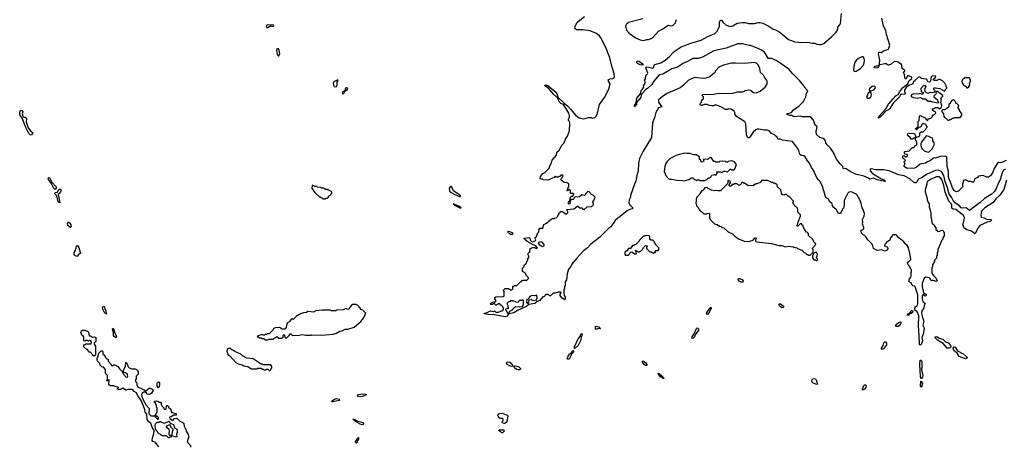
# Model space of a CAD drawing. Extents: x 2386423 to 2568864, y 578392 to 761999.
# Tile 449 of 454: x 2502473 to 2517486, y 731636 to 738141. Entities that reach past the tile are written whole.
import ezdxf

# ---------------------------------------------------------------- set-up
doc = ezdxf.new("R2010")
doc.units = 0

msp = doc.modelspace()

# ---------------------------------------------------------------- linework, layer by layer
at = {"layer": '0CON05XD'}
for points in [[(2509705, 733840), (2509725, 733840), (2509740, 733855), (2509720, 733885), (2509720, 733905), (2509733, 733917), (2509845, 733920), (2509858, 733932), (2509860, 733995), (2509850, 734005), (2509850, 734015), (2509875, 734040), (2509925, 734040), (2509955, 734020), (2509975, 734020), (2509990, 734035), (2509992, 734078), (2510015, 734080), (2510025, 734090), (2510055, 734090), (2510115, 734150), (2510125, 734150), (2510142, 734168), (2510205, 734170), (2510230, 734195), (2510230, 734205), (2510192, 734252), (2510190, 734265), (2510168, 734288), (2510155, 734290), (2510142, 734302), (2510142, 734355), (2510160, 734375), (2510170, 734405), (2510188, 734412), (2510210, 734465), (2510220, 734475), (2510220, 734495), (2510240, 734525), (2510222, 734565), (2510230, 734585), (2510250, 734595), (2510257, 734653), (2510295, 734670), (2510325, 734668), (2510355, 734650), (2510370, 734655), (2510345, 734693), (2510300, 734710), (2510210, 734760), (2510168, 734795), (2510165, 734810), (2510241, 734821), (2510252, 734812), (2510262, 734772), (2510272, 734762), (2510295, 734756), (2510338, 734772), (2510342, 734785), (2510330, 734815), (2510347, 734823), (2510375, 734890), (2510390, 734905), (2510392, 734948), (2510405, 734960), (2510448, 734962), (2510465, 735020), (2510505, 735040), (2510575, 735098), (2510595, 735110), (2510625, 735110), (2510633, 735117), (2510655, 735120), (2510680, 735145), (2510705, 735200), (2510725, 735218), (2510745, 735218), (2510767, 735207), (2510795, 735180), (2510815, 735180), (2510830, 735195), (2510830, 735215), (2510810, 735235), (2510820, 735245), (2510922, 735258), (2510945, 735270), (2510975, 735300), (2510985, 735300), (2511015, 735270), (2511045, 735270), (2511062, 735252), (2511082, 735248), (2511125, 735290), (2511185, 735292), (2511218, 735312), (2511220, 735335), (2511210, 735365), (2511228, 735382), (2511250, 735435), (2511217, 735467), (2511190, 735475), (2511180, 735485), (2511178, 735498), (2511158, 735518), (2511135, 735520), (2511102, 735488), (2511100, 735475), (2511092, 735468), (2511075, 735462), (2511045, 735470), (2511003, 735437), (2510945, 735440), (2510922, 735418), (2510918, 735402), (2510885, 735400), (2510872, 735388), (2510870, 735375), (2510860, 735365), (2510860, 735335), (2510845, 735330), (2510840, 735335), (2510840, 735365), (2510860, 735385), (2510870, 735435), (2510885, 735450), (2510908, 735452), (2510920, 735485), (2510915, 735490), (2510872, 735492), (2510870, 735535), (2510855, 735550), (2510825, 735530), (2510820, 735535), (2510847, 735603), (2510847, 735627), (2510840, 735645), (2510823, 735653), (2510775, 735657), (2510730, 735695), (2510730, 735715), (2510740, 735725), (2510742, 735738), (2510760, 735755), (2510755, 735770), (2510725, 735770), (2510708, 735752), (2510695, 735750), (2510685, 735740), (2510655, 735740), (2510645, 735750), (2510635, 735750), (2510620, 735735), (2510573, 735717), (2510543, 735697), (2510526, 735694), (2510455, 735700), (2510448, 735708), (2510415, 735710), (2510408, 735725), (2510415, 735752), (2510452, 735795), (2510479, 735811), (2510548, 735875), (2510562, 735925), (2510582, 735958), (2510592, 735998), (2510660, 736075), (2510665, 736120), (2510698, 736152), (2510745, 736232), (2510776, 736264), (2510795, 736318), (2510826, 736365), (2510856, 736445), (2510863, 736563), (2510857, 736587), (2510842, 736605), (2510840, 736625), (2510857, 736653), (2510858, 736675), (2510844, 736715), (2510767, 736847), (2510722, 736862), (2510704, 736884), (2510667, 736957), (2510614, 737004), (2510536, 737096), (2510495, 737125), (2510481, 737145), (2510495, 737149), (2510525, 737138), (2510647, 737037), (2510661, 737015), (2510678, 736958), (2510780, 736861), (2510827, 736827), (2510872, 736775), (2510955, 736678), (2511005, 736647), (2511075, 736628), (2511145, 736652), (2511185, 736650), (2511205, 736640), (2511245, 736650), (2511265, 736670), (2511278, 736695), (2511315, 736850), (2511388, 736955), (2511447, 737063), (2511468, 737115), (2511477, 737165), (2511451, 737205), (2511447, 737225), (2511475, 737240), (2511515, 737246), (2511542, 737265), (2511539, 737319), (2511508, 737415), (2511468, 737575), (2511408, 737715), (2511332, 737865), (2511313, 737893), (2511260, 737935), (2511165, 737972), (2511055, 737987), (2510965, 737988), (2510938, 738008), (2510942, 738035), (2510960, 738075), (2510988, 738115), (2511085, 738192)], [(2517505, 735863), (2517475, 735849), (2517452, 735805), (2517425, 735705), (2517386, 735626), (2517364, 735565), (2517330, 735515), (2517285, 735476), (2517185, 735416), (2517118, 735352), (2516955, 735232), (2516903, 735275), (2516845, 735269), (2516827, 735275), (2516798, 735308), (2516743, 735343), (2516707, 735385), (2516680, 735435), (2516645, 735481), (2516621, 735575), (2516586, 735675), (2516566, 735766), (2516529, 735829), (2516479, 735849), (2516435, 735842), (2516312, 735788), (2516225, 735729), (2516172, 735708), (2516150, 735665), (2516137, 735655), (2516122, 735655), (2516100, 735665), (2516043, 735713), (2515959, 735759), (2515935, 735768), (2515875, 735777), (2515728, 735838), (2515645, 735852), (2515525, 735853), (2515455, 735868), (2515440, 735855), (2515442, 735835), (2515478, 735795), (2515613, 735713), (2515655, 735698), (2515668, 735685), (2515670, 735675), (2515665, 735674), (2515545, 735701), (2515495, 735723), (2515435, 735708), (2515414, 735724), (2515345, 735754), (2515215, 735784), (2515134, 735824), (2515075, 735867), (2515055, 735871), (2515035, 735868), (2515028, 735875), (2515024, 735905), (2514982, 735945), (2514929, 736015), (2514883, 736115), (2514835, 736182), (2514785, 736232), (2514764, 736264), (2514757, 736295), (2514742, 736315), (2514725, 736328), (2514675, 736343), (2514622, 736392), (2514616, 736435), (2514632, 736512), (2514603, 736533), (2514575, 736610), (2514546, 736646), (2514525, 736658), (2514405, 736662), (2514385, 736670), (2514275, 736661), (2514245, 736680), (2514215, 736678), (2514177, 736695), (2514172, 736705), (2514179, 736711), (2514240, 736725), (2514274, 736766), (2514354, 736825), (2514426, 736895), (2514458, 736965), (2514468, 737022), (2514488, 737045), (2514485, 737060), (2514432, 737115), (2514428, 737135), (2514364, 737214), (2514255, 737320), (2514199, 737385), (2514015, 737516), (2513935, 737551), (2513895, 737548), (2513884, 737554), (2513831, 737645), (2513795, 737673), (2513735, 737704), (2513615, 737748), (2513595, 737748), (2513495, 737772), (2513425, 737772), (2513245, 737707), (2513055, 737667), (2512885, 737569), (2512825, 737549), (2512739, 737551), (2512654, 737504), (2512595, 737478), (2512502, 737418), (2512416, 737394), (2512281, 737309), (2512221, 737299), (2512141, 737205), (2512113, 737155), (2512047, 737093), (2512018, 737075), (2511958, 737012), (2511949, 736995), (2511945, 736955), (2511880, 736880), (2511876, 736844), (2511865, 736828), (2511845, 736812), (2511847, 736835), (2511872, 736875), (2511884, 736945), (2511939, 737011), (2511949, 737055), (2511981, 737095), (2511988, 737112), (2511987, 737135), (2512016, 737184), (2511998, 737215), (2512013, 737237), (2512021, 737289), (2512048, 737315), (2512050, 737325), (2512023, 737393), (2512024, 737415), (2512035, 737420), (2512085, 737411), (2512127, 737403), (2512137, 737413), (2512145, 737450), (2512155, 737460), (2512250, 737485), (2512317, 737525), (2512376, 737574), (2512451, 737655), (2512557, 737725), (2512705, 737784), (2512865, 737829), (2512967, 737885), (2513070, 737930), (2513110, 737965), (2513130, 738005), (2513141, 738045), (2513143, 738105), (2513157, 738133), (2513175, 738133), (2513195, 738102), (2513245, 738058), (2513305, 738038), (2513345, 738047), (2513415, 738086), (2513495, 738100), (2513535, 738099), (2513583, 738083), (2513675, 738084), (2513735, 738096), (2513765, 738096), (2513805, 738086), (2513885, 738047), (2513962, 737995), (2513995, 737988), (2514065, 737952), (2514195, 737838), (2514290, 737805), (2514395, 737792), (2514485, 737798), (2514555, 737783), (2514595, 737782), (2514628, 737768), (2514665, 737762), (2514695, 737762), (2514735, 737778), (2514858, 737885), (2514916, 737944), (2514935, 737970), (2514948, 738005), (2514948, 738025), (2514979, 738061), (2514989, 738081), (2515003, 738235)], [(2517515, 735994), (2517435, 735961), (2517397, 735963), (2517384, 735956), (2517330, 735870), (2517310, 735815), (2517275, 735762), (2517245, 735740), (2517215, 735740), (2517165, 735763), (2517093, 735757), (2517076, 735734), (2517045, 735722), (2517031, 735709), (2517022, 735668), (2517015, 735662), (2516995, 735662), (2516975, 735672), (2516943, 735673), (2516895, 735698), (2516865, 735690), (2516848, 735635), (2516850, 735615), (2516860, 735605), (2516788, 735525), (2516755, 735514), (2516725, 735530), (2516694, 735575), (2516659, 735679), (2516641, 735715), (2516633, 735763), (2516633, 735825), (2516612, 735902), (2516611, 736051), (2516585, 736061), (2516506, 736054), (2516435, 736031), (2516415, 736033), (2516395, 736027), (2516355, 735989), (2516316, 735974), (2516285, 735954), (2516205, 735936), (2516140, 735885), (2516115, 735878), (2516015, 735873), (2515992, 735875), (2515960, 735905), (2515960, 735925), (2515970, 735935), (2515970, 735955), (2515960, 735965), (2515960, 735975), (2515980, 735995), (2515940, 736035), (2515940, 736065), (2515955, 736070), (2515975, 736050), (2515995, 736050), (2516010, 736065), (2516008, 736088), (2515975, 736090), (2515962, 736102), (2515962, 736125), (2515975, 736132), (2516035, 736140), (2516085, 736190), (2516105, 736190), (2516118, 736202), (2516122, 736218), (2516150, 736235), (2516150, 736275), (2516147, 736287), (2516130, 736305), (2516130, 736340), (2516198, 736372), (2516200, 736415), (2516218, 736432), (2516248, 736432), (2516288, 736472), (2516292, 736488), (2516310, 736505), (2516310, 736515), (2516293, 736533), (2516290, 736545), (2516255, 736560), (2516222, 736538), (2516220, 736515), (2516205, 736500), (2516182, 736498), (2516145, 736460), (2516132, 736472), (2516132, 736478), (2516170, 736515), (2516170, 736575), (2516173, 736587), (2516190, 736605), (2516195, 736670), (2516205, 736680), (2516277, 736647), (2516290, 736635), (2516290, 736625), (2516318, 736602), (2516320, 736615), (2516332, 736628), (2516368, 736642), (2516388, 736662), (2516390, 736675), (2516402, 736688), (2516418, 736692), (2516440, 736715), (2516438, 736738), (2516415, 736740), (2516392, 736762), (2516392, 736788), (2516405, 736780), (2516435, 736800), (2516475, 736800), (2516505, 736780), (2516515, 736790), (2516525, 736790), (2516532, 736835), (2516522, 736862), (2516520, 736885), (2516530, 736915), (2516520, 736945), (2516548, 736975), (2516550, 736985), (2516466, 737046), (2516453, 737047), (2516442, 737038), (2516447, 737027), (2516442, 737008), (2516410, 736975), (2516410, 736965), (2516468, 736918), (2516470, 736895), (2516480, 736885), (2516475, 736870), (2516395, 736882), (2516365, 736893), (2516325, 736896), (2516285, 736927), (2516245, 736931), (2516215, 736952), (2516155, 736940), (2516105, 736948), (2516070, 736965), (2516072, 736998), (2516105, 737018), (2516185, 737012), (2516205, 737020), (2516215, 737010), (2516245, 737010), (2516260, 737025), (2516222, 737042), (2516220, 737095), (2516240, 737115), (2516245, 737130), (2516265, 737138), (2516277, 737137), (2516290, 737125), (2516270, 737075), (2516272, 737052), (2516293, 737033), (2516325, 737020), (2516355, 737038), (2516405, 737033), (2516428, 737042), (2516430, 737055), (2516402, 737085), (2516415, 737100), (2516435, 737102), (2516505, 737092), (2516575, 737050), (2516580, 737065), (2516610, 737095), (2516610, 737105), (2516600, 737115), (2516600, 737135), (2516581, 737171), (2516545, 737207), (2516503, 737227), (2516485, 737228), (2516455, 737212), (2516425, 737212), (2516411, 737221), (2516402, 737235), (2516440, 737265), (2516435, 737278), (2516395, 737283), (2516378, 737275), (2516363, 737245), (2516358, 737205), (2516345, 737190), (2516320, 737195), (2516313, 737203), (2516310, 737225), (2516294, 737234), (2516225, 737243), (2516199, 737269), (2516178, 737265), (2516132, 737225), (2516128, 737212), (2516095, 737190), (2516090, 737165), (2516032, 737138), (2515991, 737109), (2515966, 737065), (2515964, 737044), (2515972, 737015), (2515968, 737002), (2515916, 737006), (2515903, 736997), (2515887, 736963), (2515792, 736868), (2515742, 736789), (2515721, 736769), (2515685, 736751), (2515594, 736655), (2515565, 736640), (2515562, 736645), (2515574, 736665), (2515680, 736780), (2515719, 736851), (2515830, 736979), (2515869, 737001), (2515892, 737048), (2515941, 737109), (2516017, 737163), (2516034, 737215), (2516055, 737229), (2516074, 737245), (2516074, 737264), (2516015, 737290), (2516003, 737277), (2515989, 737241), (2515975, 737240), (2515967, 737257), (2515963, 737305), (2515950, 737335), (2515955, 737350), (2515968, 737352), (2515968, 737365), (2515927, 737395), (2515923, 737443), (2515916, 737456), (2515865, 737493), (2515845, 737500), (2515805, 737502), (2515759, 737461), (2515725, 737448), (2515715, 737448), (2515685, 737468), (2515665, 737470), (2515588, 737452), (2515572, 737438), (2515555, 737400), (2515500, 737405), (2515507, 737425), (2515522, 737435), (2515572, 737448), (2515582, 737468), (2515586, 737526), (2515568, 737615), (2515572, 737645), (2515595, 737648), (2515615, 737640), (2515643, 737667), (2515718, 737692), (2515741, 737755), (2515690, 737915), (2515679, 737975), (2515644, 738045), (2515616, 738165)], [(2506255, 738023), (2506295, 738050), (2506315, 738042), (2506345, 738042), (2506350, 738055), (2506345, 738060), (2506255, 738062), (2506244, 738056), (2506233, 738035), (2506244, 738024), (2506255, 738023)], [(2511975, 738154), (2511755, 738100), (2511723, 738075), (2511710, 738045), (2511724, 737984), (2511765, 737938), (2511865, 737867), (2511935, 737832), (2511985, 737822), (2512035, 737838), (2512062, 737838), (2512100, 737855), (2512130, 737875), (2512214, 737966), (2512290, 738005), (2512345, 738050), (2512365, 738058), (2512405, 738048), (2512430, 738055), (2512472, 738095), (2512488, 738145)], [(2506415, 737590), (2506425, 737592), (2506440, 737625), (2506430, 737675), (2506417, 737695), (2506395, 737698), (2506390, 737675), (2506400, 737615), (2506407, 737597), (2506415, 737590)], [(2515202, 737352), (2515225, 737354), (2515292, 737395), (2515336, 737445), (2515345, 737465), (2515352, 737515), (2515347, 737557), (2515334, 737574), (2515315, 737574), (2515261, 737549), (2515225, 737518), (2515208, 737492), (2515189, 737425), (2515186, 737375), (2515191, 737361), (2515202, 737352)], [(2517517, 735695), (2517477, 735553), (2517417, 735464), (2517355, 735411), (2517314, 735356), (2517189, 735275), (2517142, 735225), (2517131, 735195), (2517129, 735155), (2517135, 735132), (2517180, 735120), (2517215, 735099), (2517280, 735095), (2517288, 735085), (2517286, 735074), (2517265, 735062), (2517225, 735056), (2517113, 735005), (2517085, 734972), (2517046, 734884), (2517035, 734878), (2516985, 734918), (2516915, 734938), (2516874, 734964), (2516852, 735015), (2516868, 735065), (2516877, 735125), (2516863, 735155), (2516745, 735246), (2516705, 735251), (2516685, 735265), (2516685, 735325), (2516641, 735375), (2516582, 735512), (2516563, 735615), (2516533, 735705), (2516515, 735731), (2516485, 735747), (2516447, 735745), (2516360, 735705), (2516314, 735675), (2516304, 735655), (2516304, 735635), (2516278, 735545), (2516278, 735515), (2516312, 735415), (2516312, 735385), (2516338, 735335), (2516338, 735285), (2516357, 735237), (2516368, 735185), (2516368, 735138), (2516382, 735065), (2516380, 735045), (2516390, 735035), (2516390, 735025), (2516405, 735020), (2516420, 735005), (2516420, 734995), (2516440, 734965), (2516442, 734942), (2516470, 734915), (2516485, 734910), (2516523, 734927), (2516545, 734930), (2516558, 734918), (2516560, 734905), (2516570, 734895), (2516570, 734845), (2516550, 734815), (2516547, 734793), (2516533, 734777), (2516508, 734718), (2516473, 734637), (2516470, 734595), (2516460, 734585), (2516460, 734545), (2516450, 734535), (2516450, 734505), (2516420, 734475), (2516420, 734455), (2516390, 734405), (2516390, 734375), (2516380, 734365), (2516382, 734275), (2516405, 734240), (2516443, 734203), (2516462, 734158), (2516445, 734151), (2516406, 734166), (2516374, 734164), (2516367, 734167), (2516356, 734196), (2516345, 734204), (2516285, 734214), (2516265, 734198), (2516235, 734118), (2516234, 734074), (2516254, 733974), (2516265, 733960), (2516278, 733968), (2516292, 733945), (2516288, 733932), (2516275, 733928), (2516258, 733948), (2516245, 733948), (2516233, 733925), (2516234, 733884), (2516244, 733844), (2516278, 733815), (2516275, 733800), (2516263, 733787), (2516257, 733743), (2516235, 733713), (2516225, 733675), (2516234, 733615), (2516258, 733545), (2516241, 733485), (2516260, 733455), (2516265, 733435), (2516247, 733345), (2516230, 733295), (2516237, 733245), (2516233, 733227), (2516220, 733190), (2516205, 733180), (2516195, 733188), (2516192, 733212), (2516185, 733405), (2516177, 733467), (2516184, 733625), (2516157, 733687), (2516123, 733713), (2516119, 733725), (2516129, 733761), (2516158, 733785), (2516168, 733805), (2516167, 733945), (2516128, 734068), (2516115, 734080), (2516092, 734082), (2516080, 734095), (2516068, 734128), (2516052, 734132), (2516032, 734152), (2516038, 734192), (2516060, 734215), (2516068, 734235), (2516068, 734278), (2516062, 734288), (2516070, 734295), (2516070, 734325), (2516058, 734338), (2516042, 734385), (2516022, 734405), (2516010, 734435), (2516010, 734445), (2516035, 734458), (2516058, 734485), (2516043, 734583), (2516018, 734675), (2516005, 734700), (2515968, 734728), (2515955, 734752), (2515880, 734815), (2515849, 734849), (2515835, 734860), (2515785, 734860), (2515750, 734815), (2515738, 734782), (2515718, 734762), (2515702, 734758), (2515672, 734728), (2515670, 734715), (2515660, 734705), (2515665, 734690), (2515699, 734679), (2515710, 734655), (2515710, 734645), (2515688, 734622), (2515665, 734612), (2515615, 734632), (2515545, 734620), (2515492, 734652), (2515482, 734695), (2515469, 734719), (2515404, 734784), (2515375, 734830), (2515355, 734850), (2515340, 734855), (2515308, 734888), (2515300, 734925), (2515328, 734942), (2515342, 734958), (2515342, 734975), (2515322, 735025), (2515328, 735055), (2515322, 735095), (2515347, 735143), (2515352, 735185), (2515330, 735255), (2515318, 735275), (2515302, 735345), (2515283, 735395), (2515236, 735476), (2515165, 735512), (2515145, 735517), (2515115, 735512), (2515098, 735495), (2515043, 735385), (2515042, 735325), (2515032, 735268), (2515018, 735252), (2515000, 735205), (2514982, 735188), (2514958, 735188), (2514925, 735242), (2514887, 735277), (2514868, 735305), (2514860, 735335), (2514824, 735364), (2514799, 735409), (2514765, 735430), (2514715, 735600), (2514678, 735675), (2514651, 735701), (2514629, 735729), (2514578, 735845), (2514548, 735885), (2514518, 735955), (2514485, 735990), (2514449, 736049), (2514427, 736067), (2514395, 736072), (2514367, 736087), (2514353, 736145), (2514334, 736184), (2514255, 736282), (2514105, 736302), (2514075, 736322), (2514035, 736322), (2514019, 736359), (2514000, 736365), (2513980, 736385), (2513935, 736408), (2513900, 736445), (2513875, 736458), (2513825, 736458), (2513743, 736473), (2513717, 736473), (2513695, 736462), (2513655, 736428), (2513605, 736352), (2513595, 736342), (2513575, 736338), (2513553, 736385), (2513543, 736553), (2513528, 736585), (2513404, 736664), (2513378, 736708), (2513378, 736725), (2513365, 736748), (2513315, 736777), (2513285, 736780), (2513265, 736770), (2513235, 736772), (2513155, 736820), (2513095, 736838), (2513065, 736840), (2513055, 736830), (2513025, 736830), (2512993, 736833), (2512955, 736850), (2512912, 736848), (2512875, 736831), (2512862, 736832), (2512850, 736845), (2512853, 736867), (2512870, 736885), (2512872, 736918), (2512900, 736935), (2512900, 736965), (2512880, 736985), (2512885, 737000), (2513055, 737008), (2513095, 737018), (2513345, 737022), (2513418, 737042), (2513495, 737042), (2513525, 737050), (2513535, 737060), (2513585, 737070), (2513617, 737067), (2513663, 737033), (2513702, 737028), (2513765, 737050), (2513792, 737078), (2513839, 737111), (2513870, 737165), (2513870, 737205), (2513860, 737225), (2513828, 737265), (2513812, 737295), (2513767, 737335), (2513756, 737396), (2513734, 737454), (2513715, 737472), (2513675, 737487), (2513525, 737474), (2513385, 737480), (2513325, 737476), (2513205, 737449), (2513134, 737416), (2513087, 737365), (2513068, 737332), (2512995, 737270), (2512935, 737251), (2512894, 737246), (2512765, 737259), (2512702, 737235), (2512665, 737213), (2512596, 737144), (2512545, 737103), (2512345, 737017), (2512272, 736968), (2512212, 736918), (2512214, 736885), (2512262, 736815), (2512211, 736795), (2512172, 736725), (2512154, 736646), (2512135, 736610), (2512124, 736566), (2512104, 736345), (2511981, 736135), (2511926, 736024), (2511907, 735955), (2511902, 735825), (2511888, 735785), (2511866, 735684), (2511847, 735633), (2511788, 735462), (2511788, 735435), (2511768, 735392), (2511762, 735355), (2511770, 735325), (2511822, 735275), (2511822, 735265), (2511814, 735256), (2511774, 735246), (2511735, 735227), (2511665, 735172), (2511626, 735134), (2511592, 735115), (2511555, 735078), (2511486, 734984), (2511457, 734963), (2511315, 734818), (2511181, 734719), (2511129, 734661), (2511072, 734615), (2510961, 734499), (2510890, 734415), (2510875, 734380), (2510842, 734335), (2510822, 734265), (2510810, 734175), (2510790, 734145), (2510790, 734085), (2510780, 734075), (2510780, 734035), (2510770, 734025), (2510770, 733975), (2510774, 733935), (2510790, 733915), (2510792, 733878), (2510785, 733872), (2510775, 733877), (2510741, 733901), (2510716, 733936), (2510713, 733957), (2510728, 733975), (2510715, 733988), (2510685, 733988), (2510635, 733970), (2510605, 733970), (2510565, 733930), (2510555, 733930), (2510525, 733950), (2510495, 733950), (2510468, 733922), (2510450, 733915), (2510405, 733860), (2510364, 733846), (2510327, 733813), (2510234, 733796), (2510203, 733766), (2510075, 733711), (2510009, 733671), (2509932, 733658), (2509895, 733616), (2509875, 733612), (2509715, 733641), (2509614, 733644), (2509553, 733655), (2509560, 733665), (2509575, 733666), (2509655, 733700), (2509695, 733690), (2509715, 733700), (2509735, 733682), (2509767, 733683), (2509825, 733704), (2509849, 733721), (2509852, 733735), (2509841, 733761), (2509825, 733780), (2509800, 733795), (2509795, 733810), (2509775, 733810), (2509745, 733788), (2509730, 733790), (2509715, 733820), (2509682, 733798), (2509655, 733800), (2509650, 733805), (2509655, 733820), (2509705, 733840)], [(2511975, 737450), (2511934, 737454), (2511894, 737474), (2511884, 737485), (2511884, 737506), (2511905, 737514), (2511925, 737504), (2511966, 737475), (2511978, 737455), (2511975, 737450)], [(2507285, 737117), (2507305, 737123), (2507314, 737145), (2507313, 737187), (2507328, 737215), (2507322, 737222), (2507265, 737193), (2507252, 737175), (2507256, 737145), (2507268, 737125), (2507285, 737117)], [(2515455, 737052), (2515433, 737053), (2515428, 737075), (2515434, 737095), (2515472, 737128), (2515485, 737131), (2515506, 737126), (2515516, 737115), (2515514, 737095), (2515485, 737067), (2515455, 737052)], [(2516925, 737100), (2516945, 737120), (2516958, 737145), (2516953, 737165), (2516970, 737205), (2516970, 737225), (2516960, 737235), (2516958, 737248), (2516947, 737257), (2516885, 737254), (2516846, 737225), (2516839, 737205), (2516844, 737175), (2516865, 737148), (2516895, 737130), (2516915, 737100), (2516925, 737100)], [(2507405, 737010), (2507420, 737025), (2507430, 737050), (2507472, 737075), (2507476, 737096), (2507455, 737100), (2507435, 737088), (2507430, 737050), (2507405, 737048), (2507395, 737040), (2507390, 737015), (2507405, 737010)], [(2515425, 736941), (2515401, 736941), (2515391, 736965), (2515405, 736990), (2515411, 737025), (2515435, 737040), (2515451, 737021), (2515456, 736996), (2515444, 736955), (2515425, 736941)], [(2516645, 736610), (2516655, 736620), (2516665, 736620), (2516695, 736640), (2516715, 736640), (2516725, 736650), (2516815, 736652), (2516838, 736685), (2516837, 736707), (2516800, 736755), (2516800, 736765), (2516780, 736795), (2516780, 736815), (2516790, 736825), (2516788, 736838), (2516768, 736858), (2516752, 736862), (2516738, 736898), (2516717, 736917), (2516705, 736920), (2516685, 736910), (2516678, 736892), (2516660, 736875), (2516660, 736865), (2516642, 736848), (2516638, 736812), (2516610, 736785), (2516575, 736767), (2516542, 736768), (2516540, 736755), (2516530, 736745), (2516558, 736705), (2516563, 736663), (2516572, 736652), (2516595, 736640), (2516625, 736610), (2516645, 736610)], [(2502655, 736380), (2502635, 736384), (2502611, 736405), (2502567, 736495), (2502509, 736639), (2502475, 736690), (2502473, 736725), (2502488, 736762), (2502505, 736758), (2502520, 736735), (2502509, 736705), (2502519, 736669), (2502535, 736657), (2502555, 736653), (2502577, 736635), (2502574, 736584), (2502603, 736493), (2502636, 736446), (2502673, 736415), (2502655, 736380)], [(2516085, 736320), (2516065, 736320), (2516050, 736345), (2516021, 736371), (2516012, 736385), (2516014, 736406), (2516035, 736412), (2516118, 736408), (2516130, 736365), (2516130, 736340), (2516115, 736340), (2516085, 736320)], [(2516325, 736122), (2516345, 736132), (2516385, 736172), (2516422, 736245), (2516418, 736265), (2516397, 736295), (2516398, 736328), (2516335, 736362), (2516295, 736370), (2516222, 736275), (2516212, 736255), (2516212, 736225), (2516230, 736175), (2516247, 736157), (2516265, 736142), (2516325, 736122)], [(2512605, 735682), (2512675, 735702), (2512715, 735730), (2512738, 735728), (2512762, 735702), (2512775, 735700), (2512785, 735690), (2512795, 735690), (2512805, 735700), (2512835, 735700), (2512845, 735690), (2512925, 735690), (2512935, 735700), (2512948, 735702), (2512975, 735730), (2512995, 735730), (2513015, 735750), (2513025, 735770), (2513065, 735780), (2513075, 735772), (2513090, 735775), (2513110, 735795), (2513110, 735805), (2513100, 735815), (2513105, 735820), (2513155, 735822), (2513185, 735812), (2513205, 735830), (2513225, 735832), (2513265, 735820), (2513305, 735860), (2513315, 735860), (2513325, 735850), (2513365, 735850), (2513378, 735865), (2513402, 735935), (2513372, 735972), (2513333, 735987), (2513275, 735980), (2513265, 735970), (2513245, 735970), (2513235, 735980), (2513195, 735982), (2513145, 735978), (2513135, 735970), (2513085, 735970), (2513075, 735980), (2513055, 735980), (2513028, 736025), (2513005, 736038), (2512985, 736030), (2512965, 736012), (2512900, 736015), (2512898, 735995), (2512902, 735985), (2512897, 735973), (2512875, 735968), (2512862, 735975), (2512857, 735997), (2512840, 736015), (2512838, 736048), (2512785, 736080), (2512745, 736082), (2512695, 736100), (2512645, 736100), (2512615, 736108), (2512576, 736094), (2512533, 736087), (2512475, 736068), (2512405, 736030), (2512380, 736015), (2512340, 735975), (2512323, 735947), (2512308, 735902), (2512300, 735825), (2512330, 735755), (2512375, 735710), (2512415, 735710), (2512495, 735692), (2512575, 735690), (2512605, 735682)], [(2503015, 735550), (2502995, 735569), (2502951, 735651), (2502912, 735702), (2502908, 735715), (2502915, 735732), (2502925, 735737), (2502935, 735727), (2502963, 735663), (2503031, 735591), (2503030, 735565), (2503015, 735550)], [(2507135, 735410), (2507145, 735420), (2507168, 735422), (2507180, 735435), (2507182, 735448), (2507218, 735472), (2507220, 735485), (2507230, 735495), (2507230, 735515), (2507185, 735540), (2507172, 735542), (2507165, 735550), (2507135, 735550), (2507105, 735570), (2507075, 735570), (2507065, 735580), (2507015, 735590), (2507005, 735600), (2506965, 735600), (2506958, 735608), (2506932, 735618), (2506930, 735565), (2506974, 735504), (2507045, 735440), (2507055, 735440), (2507105, 735410), (2507135, 735410)], [(2514525, 734550), (2514570, 734595), (2514570, 734635), (2514560, 734645), (2514560, 734655), (2514610, 734715), (2514607, 734727), (2514580, 734755), (2514568, 734788), (2514502, 734852), (2514500, 734875), (2514490, 734885), (2514488, 734898), (2514472, 734902), (2514442, 734932), (2514440, 734945), (2514430, 734955), (2514430, 734975), (2514420, 734985), (2514418, 734998), (2514400, 735015), (2514398, 735028), (2514375, 735028), (2514335, 734990), (2514325, 735000), (2514337, 735045), (2514380, 735145), (2514377, 735167), (2514340, 735205), (2514340, 735235), (2514330, 735265), (2514280, 735315), (2514277, 735327), (2514260, 735345), (2514270, 735375), (2514216, 735436), (2514191, 735451), (2514165, 735478), (2514155, 735480), (2514125, 735468), (2514094, 735474), (2514077, 735547), (2514030, 735595), (2514020, 735625), (2514005, 735640), (2513995, 735640), (2513985, 735650), (2513965, 735650), (2513955, 735660), (2513935, 735660), (2513925, 735670), (2513877, 735687), (2513805, 735690), (2513795, 735700), (2513765, 735660), (2513715, 735640), (2513695, 735640), (2513685, 735630), (2513672, 735628), (2513655, 735610), (2513573, 735613), (2513525, 735650), (2513515, 735650), (2513505, 735660), (2513485, 735660), (2513478, 735642), (2513455, 735620), (2513435, 735620), (2513415, 735640), (2513365, 735640), (2513355, 735630), (2513332, 735628), (2513330, 735615), (2513305, 735600), (2513292, 735612), (2513290, 735625), (2513310, 735655), (2513310, 735675), (2513275, 735690), (2513270, 735685), (2513270, 735655), (2513260, 735635), (2513157, 735533), (2513125, 735530), (2513085, 735538), (2513065, 735532), (2513023, 735543), (2512962, 735572), (2512955, 735580), (2512922, 735578), (2512902, 735558), (2512898, 735542), (2512885, 735530), (2512875, 735530), (2512852, 735508), (2512845, 735480), (2512800, 735435), (2512790, 735405), (2512790, 735365), (2512780, 735355), (2512780, 735345), (2512790, 735335), (2512792, 735302), (2512818, 735278), (2512822, 735262), (2512840, 735245), (2512840, 735235), (2512852, 735222), (2512865, 735220), (2512903, 735183), (2512945, 735180), (2512953, 735187), (2512985, 735190), (2512990, 735185), (2512990, 735115), (2513000, 735105), (2513000, 735095), (2513065, 735028), (2513107, 735017), (2513143, 734993), (2513167, 734987), (2513183, 734973), (2513210, 734965), (2513277, 734907), (2513340, 734875), (2513384, 734834), (2513444, 734794), (2513525, 734763), (2513585, 734760), (2513640, 734775), (2513663, 734787), (2513675, 734812), (2513695, 734822), (2513700, 734805), (2513690, 734785), (2513690, 734765), (2513713, 734753), (2513935, 734728), (2514055, 734698), (2514095, 734698), (2514148, 734678), (2514195, 734690), (2514265, 734680), (2514273, 734673), (2514322, 734662), (2514335, 734650), (2514397, 734627), (2514435, 734590), (2514448, 734588), (2514475, 734560), (2514485, 734560), (2514495, 734550), (2514525, 734550)], [(2503085, 735350), (2503058, 735365), (2503042, 735455), (2503008, 735485), (2503007, 735495), (2503015, 735508), (2503048, 735512), (2503067, 735545), (2503085, 735558), (2503096, 735556), (2503102, 735545), (2503100, 735525), (2503089, 735501), (2503060, 735475), (2503085, 735350)], [(2509195, 735444), (2509194, 735455), (2509184, 735465), (2509090, 735530), (2509060, 735590), (2509045, 735597), (2509035, 735592), (2509022, 735565), (2509028, 735525), (2509051, 735505), (2509106, 735475), (2509178, 735445), (2509195, 735444)], [(2509195, 735267), (2509203, 735275), (2509179, 735295), (2509082, 735335), (2509103, 735315), (2509195, 735267)], [(2503245, 734972), (2503207, 735005), (2503203, 735035), (2503215, 735052), (2503225, 735052), (2503240, 735040), (2503253, 735015), (2503256, 734984), (2503245, 734972)], [(2509985, 734864), (2509955, 734868), (2509913, 734907), (2509925, 734916), (2509981, 734895), (2509994, 734885), (2509985, 734864)], [(2510445, 734684), (2510468, 734695), (2510470, 734705), (2510467, 734717), (2510445, 734742), (2510425, 734753), (2510382, 734745), (2510383, 734727), (2510394, 734715), (2510445, 734684)], [(2511755, 734550), (2511768, 734562), (2511772, 734578), (2511795, 734600), (2511818, 734598), (2511845, 734570), (2511875, 734570), (2511880, 734585), (2511860, 734620), (2511875, 734620), (2511905, 734600), (2511925, 734600), (2511935, 734610), (2511945, 734610), (2511960, 734625), (2511962, 734638), (2511978, 734652), (2511982, 734668), (2512015, 734700), (2512040, 734695), (2512040, 734685), (2512030, 734675), (2512032, 734652), (2512082, 734602), (2512105, 734600), (2512125, 734580), (2512135, 734580), (2512145, 734590), (2512168, 734592), (2512160, 734605), (2512175, 734620), (2512208, 734622), (2512220, 734635), (2512220, 734665), (2512170, 734715), (2512170, 734725), (2512152, 734742), (2512150, 734755), (2512125, 734780), (2512095, 734780), (2512082, 734792), (2512080, 734835), (2512068, 734848), (2512015, 734850), (2512005, 734840), (2511982, 734838), (2511922, 734778), (2511918, 734762), (2511868, 734712), (2511845, 734710), (2511835, 734700), (2511815, 734700), (2511788, 734652), (2511755, 734650), (2511728, 734612), (2511715, 734610), (2511702, 734598), (2511700, 734565), (2511712, 734552), (2511755, 734550)], [(2503345, 734532), (2503314, 734545), (2503306, 734556), (2503304, 734585), (2503333, 734655), (2503339, 734685), (2503345, 734698), (2503355, 734700), (2503375, 734668), (2503402, 734578), (2503381, 734569), (2503345, 734532)], [(2514625, 734470), (2514638, 734482), (2514640, 734495), (2514622, 734512), (2514620, 734525), (2514630, 734535), (2514640, 734565), (2514630, 734575), (2514628, 734588), (2514615, 734600), (2514605, 734590), (2514592, 734588), (2514572, 734568), (2514570, 734555), (2514560, 734545), (2514560, 734515), (2514582, 734482), (2514605, 734480), (2514615, 734470), (2514625, 734470)], [(2513475, 734139), (2513445, 734155), (2513429, 734175), (2513426, 734185), (2513431, 734195), (2513455, 734193), (2513488, 734178), (2513504, 734155), (2513495, 734141), (2513475, 734139)], [(2509925, 733660), (2509944, 733696), (2509985, 733717), (2510000, 733739), (2510034, 733766), (2510095, 733761), (2510140, 733770), (2510153, 733795), (2510155, 733860), (2510145, 733868), (2510122, 733858), (2510093, 733857), (2510080, 733845), (2510075, 733830), (2510045, 733832), (2509995, 733852), (2509958, 733852), (2509945, 733840), (2509925, 733840), (2509900, 733815), (2509918, 733785), (2509920, 733735), (2509915, 733730), (2509905, 733740), (2509880, 733725), (2509880, 733715), (2509895, 733700), (2509904, 733675), (2509925, 733660)], [(2510215, 733814), (2510225, 733818), (2510235, 733832), (2510240, 733865), (2510248, 733872), (2510273, 733873), (2510305, 733861), (2510352, 733868), (2510364, 733895), (2510359, 733939), (2510325, 733933), (2510272, 733938), (2510268, 733922), (2510252, 733918), (2510240, 733905), (2510238, 733892), (2510203, 733857), (2510203, 733835), (2510215, 733814)], [(2514095, 733748), (2514072, 733762), (2514052, 733785), (2514055, 733810), (2514075, 733807), (2514117, 733775), (2514123, 733765), (2514115, 733751), (2514095, 733748)], [(2503795, 733652), (2503774, 733665), (2503740, 733725), (2503738, 733752), (2503745, 733772), (2503755, 733770), (2503768, 733755), (2503789, 733695), (2503795, 733652)], [(2506218, 733258), (2506255, 733262), (2506275, 733270), (2506335, 733272), (2506395, 733310), (2506423, 733283), (2506467, 733283), (2506488, 733302), (2506490, 733325), (2506505, 733340), (2506522, 733292), (2506545, 733290), (2506582, 733325), (2506595, 733350), (2506605, 733350), (2506635, 733328), (2506735, 733330), (2506785, 733340), (2506835, 733330), (2506915, 733332), (2506925, 733338), (2507075, 733332), (2507255, 733348), (2507305, 733362), (2507355, 733392), (2507392, 733398), (2507435, 733422), (2507475, 733422), (2507575, 733452), (2507673, 733537), (2507715, 733590), (2507723, 733617), (2507740, 733635), (2507740, 733655), (2507750, 733665), (2507705, 733710), (2507675, 733720), (2507670, 733735), (2507650, 733755), (2507650, 733765), (2507625, 733790), (2507605, 733798), (2507543, 733797), (2507510, 733765), (2507496, 733734), (2507475, 733722), (2507445, 733738), (2507405, 733718), (2507305, 733710), (2507295, 733700), (2507225, 733700), (2507205, 733710), (2507085, 733712), (2506988, 733702), (2506955, 733682), (2506865, 733690), (2506845, 733678), (2506798, 733672), (2506755, 733658), (2506726, 733634), (2506708, 733632), (2506695, 733622), (2506645, 733570), (2506635, 733578), (2506612, 733575), (2506594, 733546), (2506585, 733532), (2506555, 733517), (2506547, 733505), (2506535, 733450), (2506515, 733420), (2506473, 733423), (2506435, 733448), (2506368, 733442), (2506350, 733435), (2506340, 733425), (2506338, 733412), (2506275, 733350), (2506245, 733350), (2506235, 733340), (2506215, 733340), (2506205, 733330), (2506185, 733330), (2506165, 733340), (2506115, 733320), (2506092, 733318), (2506102, 733302), (2506115, 733300), (2506125, 733290), (2506155, 733290), (2506165, 733280), (2506195, 733280), (2506218, 733258)], [(2512955, 733646), (2512946, 733655), (2512951, 733675), (2512996, 733745), (2513005, 733754), (2513015, 733753), (2513017, 733735), (2513003, 733717), (2512991, 733685), (2512965, 733649), (2512955, 733646)], [(2516015, 733629), (2516004, 733634), (2516013, 733657), (2516045, 733668), (2516065, 733699), (2516075, 733706), (2516088, 733705), (2516092, 733695), (2516084, 733675), (2516065, 733662), (2516045, 733662), (2516025, 733634), (2516015, 733629)], [(2515865, 733461), (2515835, 733465), (2515829, 733475), (2515833, 733487), (2515875, 733522), (2515905, 733533), (2515911, 733525), (2515905, 733505), (2515884, 733475), (2515865, 733461)], [(2503605, 733012), (2503584, 733024), (2503570, 733055), (2503555, 733070), (2503535, 733070), (2503522, 733082), (2503518, 733098), (2503505, 733110), (2503495, 733110), (2503450, 733155), (2503450, 733175), (2503462, 733188), (2503475, 733190), (2503485, 733200), (2503565, 733200), (2503570, 733225), (2503555, 733250), (2503535, 733250), (2503525, 733240), (2503515, 733240), (2503505, 733250), (2503475, 733250), (2503465, 733240), (2503452, 733242), (2503450, 733305), (2503422, 733332), (2503408, 733375), (2503414, 733396), (2503435, 733408), (2503465, 733408), (2503495, 733390), (2503505, 733390), (2503520, 733375), (2503535, 733320), (2503555, 733320), (2503585, 733302), (2503616, 733306), (2503634, 733294), (2503635, 733240), (2503626, 733224), (2503610, 733215), (2503610, 733195), (2503628, 733165), (2503630, 733025), (2503605, 733012)], [(2503945, 733290), (2503915, 733309), (2503906, 733325), (2503904, 733365), (2503888, 733422), (2503892, 733438), (2503909, 733415), (2503922, 733362), (2503948, 733315), (2503951, 733305), (2503945, 733290)], [(2510935, 733129), (2510927, 733135), (2510934, 733155), (2510990, 733275), (2511020, 733310), (2511029, 733345), (2511045, 733357), (2511051, 733335), (2511034, 733306), (2511030, 733255), (2510996, 733195), (2510989, 733171), (2510945, 733132), (2510935, 733129)], [(2511265, 733419), (2511253, 733434), (2511254, 733465), (2511265, 733469), (2511305, 733459), (2511327, 733435), (2511322, 733428), (2511295, 733431), (2511275, 733422), (2511265, 733419)], [(2512735, 733279), (2512721, 733285), (2512725, 733304), (2512759, 733351), (2512795, 733432), (2512805, 733441), (2512815, 733440), (2512825, 733425), (2512822, 733405), (2512774, 733336), (2512761, 733305), (2512735, 733279)], [(2515625, 733112), (2515614, 733115), (2515614, 733135), (2515638, 733175), (2515649, 733215), (2515663, 733227), (2515675, 733227), (2515689, 733209), (2515687, 733185), (2515646, 733125), (2515625, 733112)], [(2516645, 733131), (2516615, 733134), (2516552, 733202), (2516465, 733256), (2516432, 733292), (2516434, 733306), (2516455, 733309), (2516494, 733284), (2516548, 733268), (2516591, 733231), (2516635, 733213), (2516670, 733165), (2516664, 733145), (2516645, 733131)], [(2504595, 731630), (2504538, 731698), (2504502, 731712), (2504493, 731723), (2504498, 731765), (2504520, 731825), (2504522, 731875), (2504496, 731916), (2504471, 731985), (2504432, 732022), (2504418, 732045), (2504412, 732125), (2504387, 732155), (2504383, 732195), (2504330, 732325), (2504306, 732366), (2504274, 732404), (2504255, 732452), (2504221, 732471), (2504195, 732500), (2504125, 732502), (2504095, 732492), (2504045, 732522), (2504015, 732503), (2503981, 732501), (2503962, 732515), (2503980, 732535), (2503975, 732540), (2503943, 732543), (2503905, 732560), (2503865, 732558), (2503841, 732571), (2503830, 732585), (2503830, 732615), (2503840, 732625), (2503838, 732648), (2503832, 732648), (2503815, 732630), (2503800, 732635), (2503800, 732645), (2503810, 732655), (2503810, 732715), (2503780, 732745), (2503780, 732805), (2503750, 732845), (2503725, 732850), (2503700, 732875), (2503695, 732900), (2503662, 732932), (2503657, 732955), (2503654, 732976), (2503677, 733033), (2503680, 733055), (2503715, 733090), (2503735, 733090), (2503742, 733075), (2503740, 733035), (2503755, 733030), (2503778, 733008), (2503782, 732992), (2503802, 732972), (2503820, 732965), (2503820, 732935), (2503870, 732885), (2503870, 732875), (2503882, 732862), (2503888, 732862), (2503905, 732880), (2503925, 732880), (2503970, 732855), (2504001, 732811), (2504038, 732778), (2504052, 732742), (2504068, 732728), (2504070, 732715), (2504095, 732690), (2504120, 732695), (2504118, 732735), (2504075, 732760), (2504062, 732762), (2504050, 732775), (2504050, 732785), (2504086, 732854), (2504092, 732918), (2504107, 732905), (2504129, 732849), (2504144, 732834), (2504185, 732818), (2504235, 732820), (2504270, 732795), (2504270, 732785), (2504280, 732775), (2504280, 732735), (2504250, 732705), (2504250, 732665), (2504238, 732652), (2504238, 732635), (2504240, 732625), (2504260, 732605), (2504260, 732575), (2504275, 732540), (2504322, 732522), (2504355, 732500), (2504365, 732500), (2504385, 732480), (2504398, 732482), (2504445, 732522), (2504465, 732522), (2504495, 732508), (2504510, 732485), (2504483, 732447), (2504455, 732428), (2504423, 732433), (2504395, 732460), (2504365, 732460), (2504340, 732445), (2504332, 732425), (2504343, 732375), (2504375, 732310), (2504402, 732265), (2504448, 732215), (2504444, 732144), (2504452, 732122), (2504475, 732100), (2504530, 732100), (2504532, 732092), (2504572, 732052), (2504585, 732050), (2504590, 732055), (2504590, 732075), (2504575, 732090), (2504565, 732090), (2504555, 732100), (2504530, 732100), (2504532, 732108), (2504548, 732122), (2504552, 732138), (2504570, 732155), (2504570, 732225), (2504560, 732235), (2504560, 732265), (2504550, 732275), (2504548, 732288), (2504530, 732305), (2504530, 732325), (2504555, 732330), (2504585, 732320), (2504595, 732310), (2504618, 732308), (2504630, 732295), (2504628, 732275), (2504641, 732251), (2504670, 732225), (2504672, 732212), (2504685, 732200), (2504708, 732202), (2504710, 732255), (2504715, 732260), (2504728, 732258), (2504740, 732245), (2504742, 732232), (2504778, 732205), (2504782, 732165), (2504795, 732150), (2504860, 732135), (2504857, 732113), (2504825, 732112), (2504785, 732087), (2504761, 732079), (2504758, 732075), (2504767, 732055), (2504808, 732032), (2504835, 732062), (2504857, 732067), (2504880, 732055), (2504910, 732025), (2504968, 731995), (2504977, 731977), (2504980, 731945), (2505008, 731895), (2505012, 731865), (2505042, 731815), (2505052, 731775), (2505035, 731740), (2505028, 731705), (2505077, 731647), (2505077, 731623)], [(2506285, 732790), (2506310, 732815), (2506310, 732825), (2506320, 732835), (2506320, 732855), (2506305, 732880), (2506185, 732880), (2506175, 732890), (2506155, 732890), (2506035, 732968), (2505935, 732980), (2505870, 733015), (2505845, 733042), (2505755, 733080), (2505725, 733100), (2505715, 733100), (2505675, 733132), (2505655, 733130), (2505638, 733112), (2505633, 733085), (2505647, 733037), (2505673, 733023), (2505770, 732915), (2505805, 732892), (2505867, 732877), (2505893, 732863), (2505952, 732852), (2506005, 732818), (2506065, 732818), (2506095, 732820), (2506105, 732830), (2506155, 732830), (2506175, 732810), (2506185, 732810), (2506195, 732800), (2506225, 732800), (2506235, 732810), (2506255, 732810), (2506275, 732790), (2506285, 732790)], [(2510825, 732963), (2510822, 732972), (2510835, 733012), (2510861, 733045), (2510887, 733063), (2510895, 733089), (2510905, 733096), (2510914, 733094), (2510920, 733075), (2510892, 733048), (2510858, 732975), (2510845, 732964), (2510825, 732963)], [(2516895, 732969), (2516798, 733008), (2516767, 733057), (2516716, 733096), (2516704, 733135), (2516710, 733155), (2516722, 733155), (2516735, 733146), (2516774, 733094), (2516857, 733047), (2516906, 733005), (2516919, 732985), (2516915, 732974), (2516895, 732969)], [(2509975, 732853), (2509955, 732856), (2509901, 732891), (2509894, 732905), (2509904, 732925), (2509945, 732918), (2509978, 732895), (2509992, 732865), (2509975, 732853)], [(2512035, 732868), (2512015, 732870), (2511994, 732884), (2511970, 732915), (2511968, 732932), (2511985, 732932), (2512019, 732909), (2512036, 732885), (2512035, 732868)], [(2516215, 732668), (2516207, 732705), (2516199, 732885), (2516205, 732952), (2516215, 732951), (2516226, 732935), (2516230, 732855), (2516222, 732805), (2516242, 732715), (2516239, 732695), (2516225, 732669), (2516215, 732668)], [(2510072, 732802), (2510049, 732809), (2510018, 732835), (2510010, 732855), (2510026, 732864), (2510055, 732860), (2510085, 732847), (2510107, 732825), (2510107, 732813), (2510095, 732804), (2510072, 732802)], [(2504585, 732530), (2504568, 732555), (2504567, 732593), (2504575, 732612), (2504595, 732620), (2504607, 732605), (2504607, 732575), (2504601, 732549), (2504585, 732530)], [(2512285, 732672), (2512246, 732695), (2512205, 732750), (2512225, 732744), (2512265, 732712), (2512291, 732685), (2512295, 732672), (2512285, 732672)], [(2514625, 732579), (2514562, 732605), (2514551, 732635), (2514554, 732655), (2514563, 732665), (2514585, 732671), (2514607, 732665), (2514623, 732635), (2514635, 732582), (2514625, 732579)], [(2516215, 732538), (2516210, 732555), (2516215, 732632), (2516225, 732630), (2516238, 732595), (2516225, 732540), (2516215, 732538)], [(2515325, 732490), (2515324, 732515), (2515345, 732565), (2515355, 732576), (2515365, 732572), (2515377, 732555), (2515376, 732534), (2515355, 732507), (2515325, 732490)], [(2507233, 732313), (2507229, 732325), (2507285, 732360), (2507305, 732363), (2507345, 732356), (2507353, 732345), (2507345, 732334), (2507255, 732314), (2507233, 732313)], [(2507633, 732393), (2507624, 732414), (2507635, 732428), (2507705, 732437), (2507745, 732433), (2507762, 732425), (2507752, 732415), (2507695, 732394), (2507633, 732393)], [(2504755, 731770), (2504765, 731780), (2504788, 731782), (2504790, 731800), (2504855, 731781), (2504872, 731788), (2504869, 731825), (2504879, 731855), (2504879, 731879), (2504872, 731892), (2504840, 731915), (2504822, 731965), (2504773, 731983), (2504760, 732005), (2504745, 732012), (2504675, 731982), (2504632, 732002), (2504625, 732010), (2504605, 732010), (2504595, 732000), (2504562, 731998), (2504540, 731975), (2504532, 731955), (2504533, 731935), (2504543, 731893), (2504575, 731850), (2504595, 731830), (2504608, 731828), (2504625, 731810), (2504635, 731810), (2504645, 731800), (2504705, 731800), (2504735, 731770), (2504755, 731770)], [(2507695, 731964), (2507665, 731974), (2507592, 732015), (2507552, 732048), (2507585, 732047), (2507631, 732021), (2507709, 731999), (2507715, 731982), (2507705, 731967), (2507695, 731964)], [(2509865, 731982), (2509833, 731993), (2509832, 732005), (2509846, 732034), (2509845, 732050), (2509829, 732059), (2509798, 732058), (2509778, 732075), (2509762, 732105), (2509770, 732125), (2509783, 732137), (2509832, 732142), (2509905, 732112), (2509917, 732097), (2509903, 732015), (2509893, 731997), (2509865, 731982)], [(2504790, 731800), (2504785, 731800), (2504765, 731800), (2504752, 731812), (2504750, 731845), (2504757, 731853), (2504758, 731875), (2504745, 731900), (2504712, 731925), (2504712, 731935), (2504726, 731954), (2504755, 731967), (2504766, 731956), (2504776, 731926), (2504813, 731895), (2504797, 731865), (2504800, 731845), (2504790, 731800)], [(2509835, 731840), (2509825, 731840), (2509805, 731860), (2509795, 731860), (2509780, 731875), (2509782, 731888), (2509855, 731890), (2509860, 731865), (2509835, 731840)], [(2507605, 731682), (2507597, 731687), (2507594, 731706), (2507611, 731729), (2507619, 731755), (2507635, 731772), (2507644, 731755), (2507628, 731732), (2507615, 731690), (2507605, 731682)]]:
    msp.add_lwpolyline(points, dxfattribs=at)

doc.saveas('drawing.dxf')
